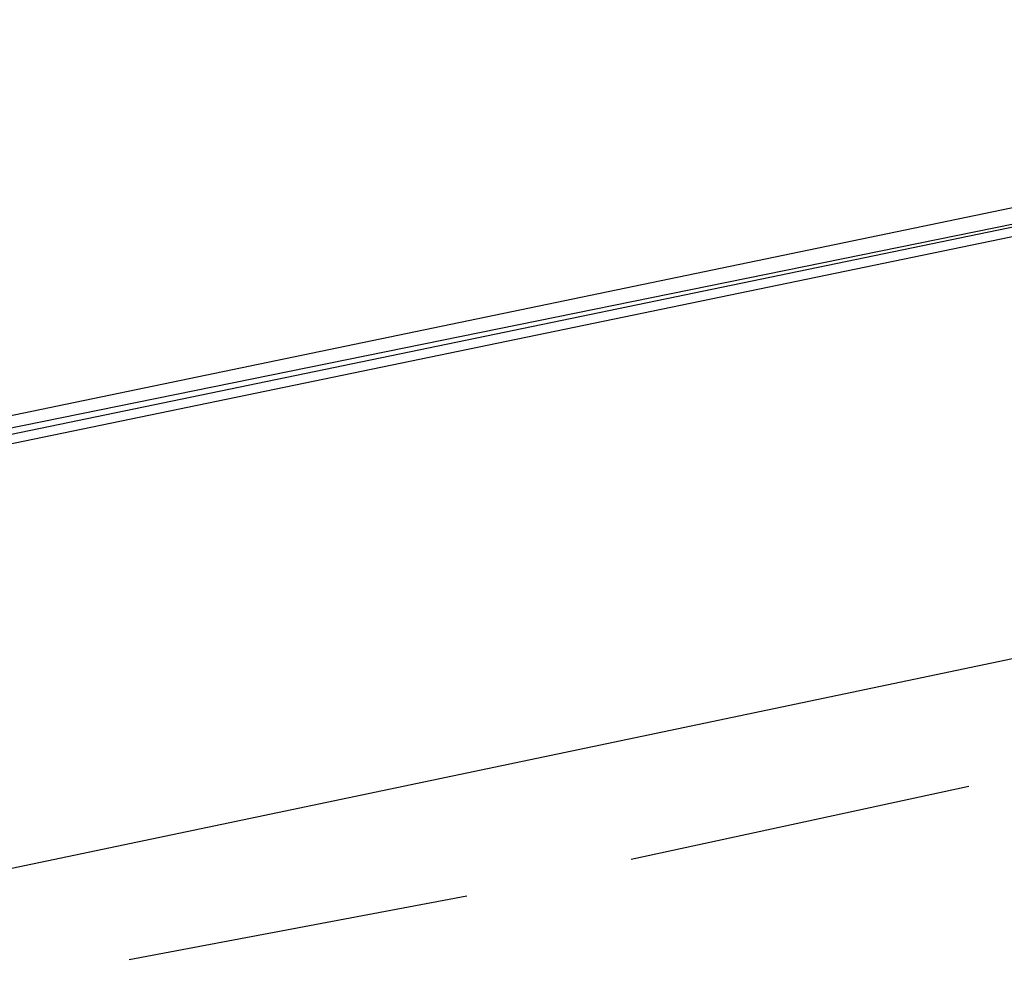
# Model space of a CAD drawing. Header units: feet. Extents: x -79 to 198, y -22 to 181.
# Tile 645 of 656: x 64.84 to 66.28, y 150.86 to 152.27. Entities that reach past the tile are written whole.
import ezdxf

# ---------------------------------------------------------------- set-up
doc = ezdxf.new("R2010")
doc.units = ezdxf.units.FT
doc.layers.add('A-LINEA', color=7, linetype='CONTINUOUS')

msp = doc.modelspace()

# ---------------------------------------------------------------- linework, layer by layer
at = {"layer": 'A-LINEA'}
for p, q in [((67.6267, 151.6178), (64, 150.8578)), ((67.6267, 151.6178), (64, 150.8578)), ((66.2267, 151.1511), (65.7333, 151.0444)), ((66.2267, 151.1511), (65.7333, 151.0444)), ((65.4933, 150.9911), (65, 150.8978)), ((65.4933, 150.9911), (65, 150.8978))]:
    msp.add_line(p, q, dxfattribs=at)
for points in [[(67.6133, 152.2711), (63.76, 151.4711), (63.76, 151.4578), (67.6267, 152.2444), (67.6267, 152.2578), (67.6133, 152.2711)], [(67.6133, 152.2711), (63.76, 151.4711), (63.76, 151.4578), (67.6267, 152.2444), (67.6267, 152.2578), (67.6133, 152.2711)], [(67.6267, 152.2444), (63.76, 151.4444), (63.76, 151.4311), (67.6267, 152.2311), (67.6267, 152.2444)], [(67.6267, 152.2444), (63.76, 151.4444), (63.76, 151.4311), (67.6267, 152.2311), (67.6267, 152.2444)]]:
    msp.add_lwpolyline(points, dxfattribs=at)

doc.saveas('drawing.dxf')
